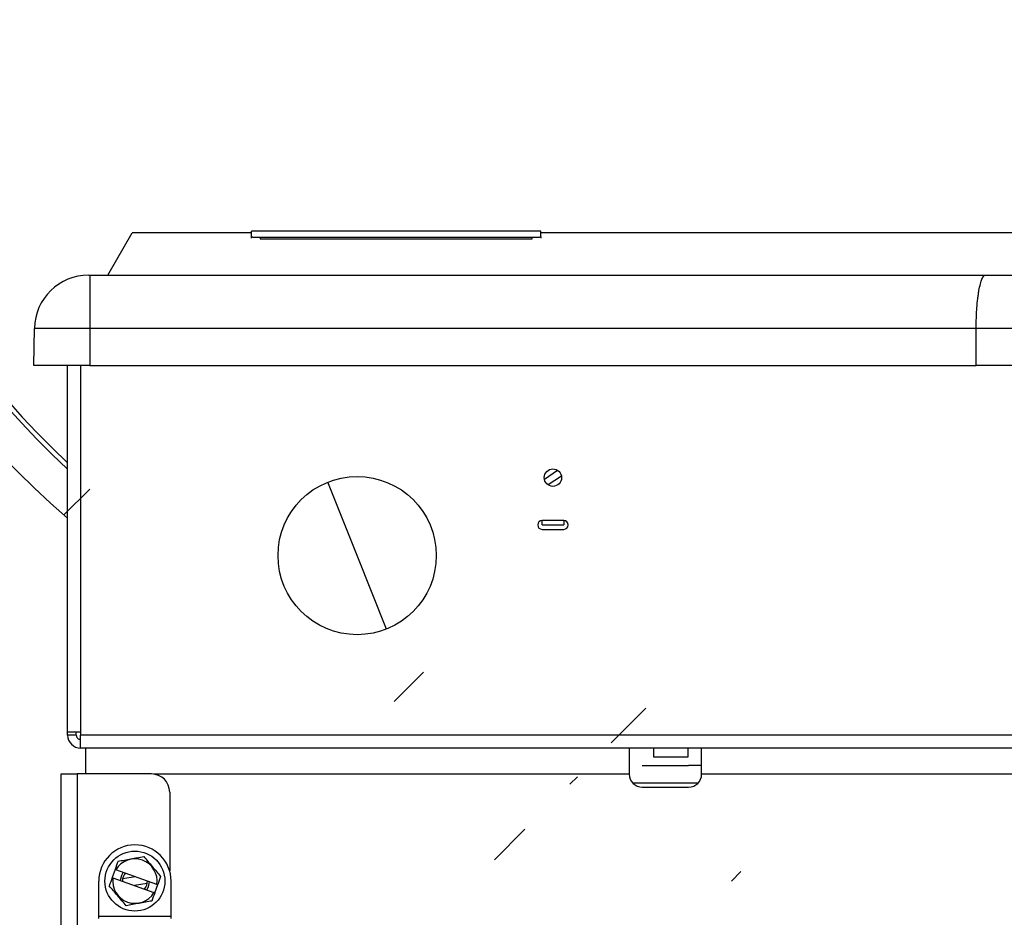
# Model space of a CAD drawing. Header units: inches. Extents: x 170 to 284, y 215 to 248.
# Tile 327 of 656: x 186.298 to 186.529, y 244.075 to 244.285. Entities that reach past the tile are written whole.
import ezdxf

# ---------------------------------------------------------------- set-up
doc = ezdxf.new("R2010")
doc.units = ezdxf.units.IN
doc.header["$LTSCALE"] = 0.25
doc.header["$MEASUREMENT"] = 0
doc.layers.add('ANNOTATIONS', color=1, linetype='Continuous')
doc.layers.add('LH BENCH MOUNT', color=7, linetype='Continuous')
doc.styles.add('ARIAL', font='arial.ttf', dxfattribs={"height": 0.09375})
doc.dimstyles.new('STANDARD$0', dxfattribs={"dimtxt": 0.09375, "dimasz": 0.09375, "dimexe": 0.03125, "dimexo": 0.046875, "dimgap": 0.09, "dimtad": 0, "dimtih": 1, "dimtoh": 1, "dimdec": 4, "dimzin": 0, "dimdsep": 46, "dimtxsty": 'ARIAL', "dimcen": 0.09, "dimadec": 0, "dimazin": 0, "dimtfac": 1, "dimtdec": 4, "dimtofl": 0, "dimtmove": 0, "dimatfit": 1, "dimfxl": 1, "dimtolj": 1, "dimtzin": 0, "dimarcsym": 0})

# ---------------------------------------------------------------- blocks, each defined once
blk = doc.blocks.new('*D18')
at = {"layer": 'ANNOTATIONS', "color": 0, "lineweight": -2, "transparency": 16777216}
for p, q in [((185.9644948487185, 245.1675370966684), (185.9644948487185, 245.9014140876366)), ((187.3643717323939, 244.0675010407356), (187.3643717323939, 245.9014140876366)), ((186.0582448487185, 245.8701640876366), (186.3541591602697, 245.8701640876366)), ((187.2706217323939, 245.8701640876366), (186.9747074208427, 245.8701640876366))]:
    blk.add_line(p, q, dxfattribs=at)
at = {"layer": 'ANNOTATIONS', "color": 0, "transparency": 16777216}
for points in [[(186.0582448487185, 245.8857890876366), (186.0582448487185, 245.8545390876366), (185.9644948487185, 245.8701640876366)], [(187.2706217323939, 245.8857890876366), (187.2706217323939, 245.8545390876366), (187.3643717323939, 245.8701640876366)]]:
    blk.add_solid(points, dxfattribs=at)
at = {"layer": 'defpoints', "color": 0, "transparency": 16777216}
for p in [(187.3643717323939, 245.8701640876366), (185.9644948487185, 245.1206620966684), (187.3643717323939, 244.0206260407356)]:
    blk.add_point(p, dxfattribs=at)
at = {"layer": 'ANNOTATIONS', "color": 0, "transparency": 16777216, "insert": (186.6644332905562, 245.8701640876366), "char_height": 0.09375, "attachment_point": 5, "style": 'ARIAL'}
blk.add_mtext('\\A1;DIM "A"', dxfattribs=at)

msp = doc.modelspace()

# ---------------------------------------------------------------- hatches: boundary and pattern name
at = {"layer": 'LH BENCH MOUNT'}
h = msp.add_hatch(dxfattribs=at)
h.set_pattern_fill('ANSI31', color=256, scale=0.34241245, angle=2.8e-322, style=0)
h.set_pattern_definition([(45, (176.1263761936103, 238.0091787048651), (-0.03026527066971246, 0.03026527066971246), [])])
edge = h.paths.add_edge_path(flags=0)
edge.add_arc((186.41301658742, 243.9014011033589), 0.021400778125, 89.9999999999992, 390.52248781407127, ccw=False)
edge.add_line((186.41301658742, 243.9228018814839), (186.485779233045, 243.9228018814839))
edge.add_arc((186.485779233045, 244.3336968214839), 0.4108949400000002, 270, 450.0000000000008)
edge.add_line((186.485779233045, 244.7445917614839), (186.00212164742, 244.7445917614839))
edge.add_arc((186.00212164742, 244.7488719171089), 0.004280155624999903, 180.0000000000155, 269.9999999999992, ccw=False)
edge.add_line((185.997841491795, 244.7488719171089), (185.997841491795, 244.7916734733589))
edge.add_arc((186.00212164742, 244.7916734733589), 0.004280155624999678, 360, 540, ccw=False)
edge.add_line((186.006401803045, 244.7916734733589), (186.006401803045, 244.7488719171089))
edge.add_line((186.006401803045, 244.7488719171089), (186.003169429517, 244.7488719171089))
edge.add_line((186.003169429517, 244.7488719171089), (186.003169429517, 244.7916734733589))
edge.add_arc((186.00212164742, 244.7916734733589), 0.001047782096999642, 360, 540.0000000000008)
edge.add_line((186.001073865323, 244.7916734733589), (186.001073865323, 244.7488719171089))
edge.add_arc((186.00212164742, 244.7488719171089), 0.001047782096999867, 180, 270)
edge.add_line((186.00212164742, 244.7478241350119), (186.485779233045, 244.7478241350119))
edge.add_arc((186.485779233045, 244.3336968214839), 0.4141273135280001, 269.9999999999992, 450, ccw=False)
edge.add_line((186.485779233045, 243.9195695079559), (186.41301658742, 243.9195695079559))
edge.add_arc((186.41301658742, 243.9014011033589), 0.018168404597, 450.0000000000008, 750.5224878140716)
edge.add_arc((186.4277648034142, 243.9100962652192), 0.001047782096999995, 390.5224878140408, 495.0000000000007)
edge.add_line((186.4270239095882, 243.9108371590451), (186.4183287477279, 243.9021419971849))
edge.add_line((186.4183287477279, 243.9021419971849), (186.4160431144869, 243.9044276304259))
edge.add_line((186.4160431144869, 243.9044276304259), (186.4247382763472, 243.9131227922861))
edge.add_arc((186.4277648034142, 243.9100962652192), 0.004280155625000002, 390.522487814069, 495.0000000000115, ccw=False)
h = msp.add_hatch(dxfattribs=at)
h.set_pattern_fill('ANSI32', color=256, scale=0.34241245, angle=2.8e-322, style=0)
h.set_pattern_definition([(45, (176.0930244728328, 238.0091787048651), (-0.09079581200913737, 0.09079581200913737), []), (45, (176.1535550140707, 238.0091787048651), (-0.09079581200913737, 0.09079581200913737), [])])
edge = h.paths.add_edge_path(flags=0)
edge.add_arc((186.4524275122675, 244.3336968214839), 0.2182879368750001, 180, 540, ccw=False)
edge = h.paths.add_edge_path(flags=0)
edge.add_arc((186.4524275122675, 244.3336968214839), 0.2097276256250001, 180, 540, ccw=False)
h = msp.add_hatch(dxfattribs=at)
h.set_pattern_fill('ANSI31', color=256, scale=0.34241245, angle=2.8e-322, style=0)
h.set_pattern_definition([(45, (176.0930244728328, 238.0091787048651), (-0.03026527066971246, 0.03026527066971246), [])])
edge = h.paths.add_edge_path(flags=0)
edge.add_arc((186.599191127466, 244.1271847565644), 0.001712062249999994, 187.6823523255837, 209.892772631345)
edge.add_line((186.5977068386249, 244.1263315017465), (186.595613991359, 244.1251284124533))
edge.add_arc((186.599191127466, 244.1271847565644), 0.004126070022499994, 187.6823523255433, 209.8927726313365, ccw=False)
edge.add_arc((186.6080139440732, 244.1283748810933), 0.01302879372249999, 139.1585197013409, 187.6823523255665, ccw=False)
edge.add_arc((186.611703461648, 244.124588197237), 0.01830194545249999, 457.6823523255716, 497.7437253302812, ccw=False)
edge.add_arc((186.6108291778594, 244.1310695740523), 0.01176186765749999, 389.82321001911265, 457.68235232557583, ccw=False)
edge.add_arc((186.6079121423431, 244.1283611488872), 0.01566536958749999, 332.9394203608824, 393.1131521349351, ccw=False)
edge.add_arc((186.5991694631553, 244.1324681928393), 0.02532140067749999, 310.5366005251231, 333.66328566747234, ccw=False)
edge.add_arc((186.6065705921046, 244.1252433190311), 0.01504902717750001, 269.83807069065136, 306.9970019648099, ccw=False)
edge.add_arc((186.6062324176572, 244.1377398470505), 0.02754708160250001, 190.990855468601, 270.614926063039, ccw=False)
edge.add_arc((186.5709009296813, 244.1296915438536), 0.008748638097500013, 378.6409712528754, 525.6237845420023)
edge.add_arc((186.5064524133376, 244.1410375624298), 0.05672062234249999, 277.25298805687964, 350.69225205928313, ccw=False)
edge.add_arc((186.4840987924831, 244.2977879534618), 0.2150521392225, 261.1083798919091, 277.88840595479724, ccw=False)
edge.add_arc((186.4563160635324, 244.113647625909), 0.02884824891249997, 202.8411957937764, 259.0961091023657, ccw=False)
edge.add_arc((186.4045755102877, 244.0891852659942), 0.0284373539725, 387.8029462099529, 441.4014199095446)
edge.add_arc((186.4069989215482, 244.1024689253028), 0.01494630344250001, 442.9737931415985, 498.2295444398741)
edge.add_arc((186.4092551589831, 244.0993181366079), 0.0187470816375, 495.64022688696, 529.1219683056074)
edge.add_arc((186.404172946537, 244.1008784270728), 0.0134739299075, 531.5599097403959, 569.9559980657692)
edge.add_arc((186.3975598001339, 244.0973950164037), 0.006011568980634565, 212.6648849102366, 233.3999259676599)
edge.add_arc((186.4034446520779, 244.1080705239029), 0.01816498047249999, 238.5816124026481, 277.6823523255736)
edge.add_arc((186.4044104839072, 244.1009104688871), 0.01094007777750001, 277.6823523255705, 367.682352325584)
edge.add_arc((186.4134029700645, 244.1021234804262), 0.001866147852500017, 367.6823523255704, 383.3245987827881)
edge.add_line((186.4151166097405, 244.1028623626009), (186.4173333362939, 244.1038181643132))
edge.add_arc((186.4134029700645, 244.1021234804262), 0.004280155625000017, 367.68235232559, 383.3245987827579, ccw=False)
edge.add_arc((186.4044104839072, 244.1009104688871), 0.01335408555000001, 277.68235232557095, 367.6823523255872, ccw=False)
edge.add_arc((186.4034446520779, 244.1080705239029), 0.020578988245, 238.2937106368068, 277.6823523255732, ccw=False)
edge.add_arc((186.3975598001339, 244.0973950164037), 0.008425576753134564, 212.2600195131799, 234.1820632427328, ccw=False)
edge.add_arc((186.404172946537, 244.1008784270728), 0.01588793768, 171.3726545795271, 210.1529330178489, ccw=False)
edge.add_arc((186.4092551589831, 244.0993181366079), 0.02116108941, 495.78688309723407, 529.2595240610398, ccw=False)
edge.add_arc((186.4069989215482, 244.1024689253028), 0.01736031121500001, 442.8626004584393, 498.0482056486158, ccw=False)
edge.add_arc((186.4045755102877, 244.0891852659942), 0.030851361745, 387.6005096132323, 441.4618899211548, ccw=False)
edge.add_arc((186.4563160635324, 244.113647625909), 0.02643424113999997, 202.6240618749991, 259.0059654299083)
edge.add_arc((186.4840987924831, 244.2977879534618), 0.21263813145, 261.1200207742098, 277.8920418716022)
edge.add_arc((186.5064524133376, 244.1410375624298), 0.05430661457, 277.2389789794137, 350.7968871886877)
edge.add_arc((186.5709009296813, 244.1296915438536), 0.01116264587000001, 377.74339121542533, 526.2114395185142, ccw=False)
edge.add_arc((186.6062324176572, 244.1377398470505), 0.02513307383, 190.653752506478, 270.6530101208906)
edge.add_arc((186.6065705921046, 244.1252433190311), 0.01263501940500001, 269.7653996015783, 306.6650491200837)
edge.add_arc((186.5991694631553, 244.1324681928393), 0.022907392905, 310.726658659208, 333.7020675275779)
edge.add_arc((186.6079121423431, 244.1283611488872), 0.01325136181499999, 332.8745927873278, 393.4176020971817)
edge.add_arc((186.6108291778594, 244.1310695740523), 0.009347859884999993, 389.4048764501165, 457.6823523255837)
edge.add_arc((186.611703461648, 244.124588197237), 0.01588793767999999, 457.6823523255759, 497.6345312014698)
edge.add_arc((186.6080139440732, 244.1283748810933), 0.01061478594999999, 499.3168536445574, 547.6823523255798)

# ---------------------------------------------------------------- linework, layer by layer
for p, q in [((186.3190090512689, 244.22554726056), (186.3247336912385, 244.2354626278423)), ((186.3526634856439, 244.2354626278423), (186.3247336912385, 244.2354626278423)), ((186.4204809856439, 244.2358374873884), (186.3526634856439, 244.2358374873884)), ((186.3526634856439, 244.2345252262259), (186.3526634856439, 244.2358374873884)), ((186.4204809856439, 244.2345252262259), (186.4204809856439, 244.2358374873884)), ((186.5606088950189, 244.2354626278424), (186.4204809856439, 244.2354626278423)), ((186.3526634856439, 244.234186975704), (186.3526634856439, 244.2345252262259)), ((186.3546980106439, 244.2344081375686), (186.4184464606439, 244.2344081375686)), ((186.3546980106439, 244.2344081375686), (186.3546980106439, 244.2340698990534)), ((186.3546980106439, 244.2340698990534), (186.4184464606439, 244.2340698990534)), ((186.4184464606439, 244.2340698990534), (186.4184464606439, 244.2344081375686)), ((186.4204809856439, 244.2345252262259), (186.4204809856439, 244.234186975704)), ((186.3145504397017, 244.22554726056), (186.3147704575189, 244.22554726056)), ((186.3147704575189, 244.22554726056), (186.5246404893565, 244.22554726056)), ((186.3147704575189, 244.22554726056), (186.3147704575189, 244.2130534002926)), ((186.5246404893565, 244.22554726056), (186.6559176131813, 244.22554726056)), ((186.3016847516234, 244.2043542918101), (186.3018365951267, 244.2130534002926)), ((186.3147704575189, 244.2130534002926), (186.3018365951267, 244.2130534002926)), ((186.3147704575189, 244.2130534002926), (186.3147704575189, 244.2043542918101)), ((186.5224241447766, 244.2130534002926), (186.3147704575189, 244.2130534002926)), ((186.5223981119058, 244.2043542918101), (186.5224241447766, 244.2130534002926)), ((186.6581339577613, 244.2130534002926), (186.5224241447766, 244.2130534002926)), ((186.3147704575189, 244.2043542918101), (186.3016847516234, 244.2043542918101)), ((186.3096061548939, 244.1184708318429), (186.3096061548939, 244.2043542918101)), ((186.3126511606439, 244.2043542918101), (186.3126511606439, 244.1177926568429)), ((186.3147704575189, 244.2043542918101), (186.5223981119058, 244.2043542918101)), ((186.658159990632, 244.2043542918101), (186.5223981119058, 244.2043542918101)), ((186.4212773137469, 244.1777221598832), (186.4243701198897, 244.1798060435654)), ((186.425279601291, 244.1784562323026), (186.4221867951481, 244.1763723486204)), ((186.3774236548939, 244.1598395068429), (186.3705825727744, 244.1770616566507)), ((186.4258216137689, 244.1680182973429), (186.4207353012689, 244.1680182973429)), ((186.4207353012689, 244.1670112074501), (186.4207353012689, 244.1680182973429)), ((186.4207353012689, 244.1670112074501), (186.4258216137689, 244.1670112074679)), ((186.4207353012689, 244.1659837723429), (186.4258216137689, 244.1659837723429)), ((186.4258216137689, 244.1680182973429), (186.4258216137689, 244.1670112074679)), ((186.3842647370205, 244.1426173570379), (186.3774236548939, 244.1598395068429)), ((186.3126511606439, 244.1184708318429), (186.3096061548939, 244.1184708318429)), ((186.3096061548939, 244.1177926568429), (186.3096061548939, 244.1184708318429)), ((186.3116338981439, 244.1177926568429), (186.3096061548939, 244.1177926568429)), ((186.3116338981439, 244.1177926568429), (186.3116338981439, 244.1184708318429)), ((186.3126511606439, 244.1147476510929), (186.3126511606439, 244.1177926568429)), ((186.6888848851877, 244.1177926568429), (186.3126511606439, 244.1177926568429)), ((186.6895835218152, 244.1147476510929), (186.3126511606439, 244.1147476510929)), ((186.3138447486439, 244.1086362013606), (186.3138447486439, 244.1147397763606)), ((186.4411721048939, 244.1147397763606), (186.3138447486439, 244.1147397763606)), ((186.4411721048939, 244.1147397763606), (186.4411721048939, 244.1086362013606)), ((186.4468213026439, 244.1147476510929), (186.4468213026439, 244.1127063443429)), ((186.4549933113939, 244.1127063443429), (186.4549933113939, 244.1147476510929)), ((186.4581264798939, 244.1086362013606), (186.4581264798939, 244.1147397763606)), ((186.5747725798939, 244.1147397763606), (186.4581264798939, 244.1147397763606)), ((186.3138445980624, 244.1086701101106), (186.3138445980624, 244.1106707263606)), ((186.3138445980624, 244.1106707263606), (186.3138447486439, 244.1106707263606)), ((186.4442238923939, 244.1106707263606), (186.4550746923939, 244.1106707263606)), ((186.4468213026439, 244.1127063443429), (186.4509073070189, 244.1127063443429)), ((186.4468213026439, 244.1127063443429), (186.4509073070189, 244.1127063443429)), ((186.4509073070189, 244.1127063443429), (186.4549933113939, 244.1127063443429)), ((186.4581264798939, 244.1106707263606), (186.4550746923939, 244.1106707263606)), ((186.3080802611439, 243.8554056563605), (186.3080802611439, 244.1086701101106)), ((186.3080802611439, 244.1086701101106), (186.3118102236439, 244.1086701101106)), ((186.3292732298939, 244.1086701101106), (186.3118102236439, 244.1086701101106)), ((186.3118102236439, 244.1086701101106), (186.3118102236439, 243.9382418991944)), ((186.4411721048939, 244.1086362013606), (186.3298083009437, 244.1086362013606)), ((186.5747725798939, 244.1086362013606), (186.4581264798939, 244.1086362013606)), ((186.441949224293, 244.1066016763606), (186.4573493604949, 244.1066016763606)), ((186.3335118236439, 244.1044315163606), (186.3335118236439, 244.0859512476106)), ((186.4442238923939, 244.1055844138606), (186.4550746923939, 244.1055844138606)), ((186.3207257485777, 244.0863167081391), (186.3200418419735, 244.0844005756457)), ((186.3305207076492, 244.0828206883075), (186.3209106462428, 244.0862507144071)), ((186.3168965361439, 244.075377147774), (186.3168965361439, 244.0835776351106)), ((186.3202267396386, 244.0843345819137), (186.329836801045, 244.080904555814)), ((186.3224985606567, 244.0841577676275), (186.3254721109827, 244.0846226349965)), ((186.3282488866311, 244.0829975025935), (186.3252753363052, 244.0825326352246)), ((186.3338509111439, 244.075377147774), (186.3338509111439, 244.0835776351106)), ((186.3300216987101, 244.0808385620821), (186.3307056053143, 244.0827546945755)), ((186.3168965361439, 244.074820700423), (186.3168965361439, 244.075377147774)), ((186.3168965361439, 244.075377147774), (186.3338509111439, 244.075377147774)), ((186.3338509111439, 244.074820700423), (186.3338509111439, 244.075377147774))]:
    msp.add_line(p, q, dxfattribs=at)
at = {"layer": 'LH BENCH MOUNT', "flags": 128}
for points in [[(186.3226169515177, 244.0856416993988), (186.3221920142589, 244.0848955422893), (186.3219330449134, 244.0837255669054)], [(186.3281304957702, 244.0815135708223), (186.3285554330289, 244.0822597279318), (186.3288144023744, 244.0834297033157)]]:
    msp.add_lwpolyline(points, dxfattribs=at)
at = {"layer": 'LH BENCH MOUNT'}
for centre, radius in [((186.4232784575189, 244.1780891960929), 0.002034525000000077), ((186.3774236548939, 244.1598395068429), 0.01853113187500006), ((186.3253737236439, 244.0835776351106), 0.007019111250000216)]:
    msp.add_circle(centre, radius, dxfattribs=at)
for centre, radius, start, end in [((186.4524275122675, 244.3336968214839), 0.4141273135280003, 346.2782041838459, 90), ((186.4524275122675, 244.3336968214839), 0.4108949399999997, 346.1681212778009, 90), ((186.4524275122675, 244.3336968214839), 0.406614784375, 346.0195789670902, 90), ((186.4524275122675, 244.3336968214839), 0.218287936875, 333.2549575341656, 229.1349474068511), ((186.4524275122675, 244.3336968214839), 0.2097276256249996, 332.0702012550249, 227.0793411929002), ((186.4524275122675, 244.3336968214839), 0.20865758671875, 331.9143208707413, 226.805495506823), ((186.3145504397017, 244.21283147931), 0.01271578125, 89.99999999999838, 178.9999999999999), ((186.4207353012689, 244.1670010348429), 0.001017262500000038, 90, 270), ((186.4258216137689, 244.1670010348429), 0.001017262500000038, 270, 89.99999999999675), ((186.3126511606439, 244.1177926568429), 0.003045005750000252, 180, 270), ((186.3126511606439, 244.1177926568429), 0.001017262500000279, 180, 270.0000000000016), ((186.3292732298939, 244.1044315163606), 0.00423859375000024, 0, 90), ((186.4442238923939, 244.1086362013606), 0.003051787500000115, 180.0000000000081, 270), ((186.4550746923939, 244.1086362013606), 0.003051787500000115, 270, 359.9999999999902), ((186.3253737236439, 244.0835776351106), 0.008477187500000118, 3.256887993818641e-12, 180), ((186.3253737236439, 244.0835776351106), 0.005202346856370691, 351.6337064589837, 149.0812641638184), ((186.3253737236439, 244.0835776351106), 0.002933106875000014, 140.0645008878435, 180.6504697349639), ((186.3253737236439, 244.0835776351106), 0.005202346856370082, 171.6337064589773, 329.0812641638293), ((186.3253737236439, 244.0835776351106), 0.002933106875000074, 320.0645008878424, 0.6504697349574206)]:
    msp.add_arc(centre, radius, start, end, dxfattribs=at)
for points, knots in [([(186.3526634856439, 244.2345252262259), (186.3526634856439, 244.2345176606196), (186.3526766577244, 244.2345101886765), (186.3527282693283, 244.2344954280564), (186.3527673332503, 244.2344880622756), (186.3528693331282, 244.2344739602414), (186.3529317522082, 244.2344672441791), (186.3530792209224, 244.2344544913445), (186.35316506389, 244.2344484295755), (186.3534463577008, 244.2344320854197), (186.3536731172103, 244.2344232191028), (186.3541623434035, 244.2344113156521), (186.3544293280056, 244.2344081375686), (186.3546980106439, 244.2344081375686)], [0, 0, 0, 0, 0.125, 0.125, 0.25, 0.25, 0.375, 0.375, 0.5, 0.5, 0.75, 0.75, 1, 1, 1, 1]), ([(186.4184464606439, 244.2344081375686), (186.4185808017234, 244.2344081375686), (186.4187128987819, 244.2344089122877), (186.4189727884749, 244.2344119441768), (186.4191019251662, 244.2344142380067), (186.4193482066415, 244.234420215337), (186.4194650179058, 244.2344238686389), (186.4196860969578, 244.2344324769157), (186.4197907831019, 244.2344374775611), (186.4200722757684, 244.2344538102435), (186.4202238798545, 244.2344669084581), (186.420427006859, 244.2344949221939), (186.4204809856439, 244.2345100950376), (186.4204809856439, 244.2345252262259)], [0, 0, 0, 0, 0.1249999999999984, 0.1249999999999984, 0.2499999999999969, 0.2499999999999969, 0.3749999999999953, 0.3749999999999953, 0.4999999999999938, 0.4999999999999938, 0.7499999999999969, 0.7499999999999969, 1, 1, 1, 1]), ([(186.5224241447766, 244.2130534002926), (186.5224266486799, 244.2138899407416), (186.5224431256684, 244.2147108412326), (186.5224879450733, 244.2159197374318), (186.5225062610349, 244.2163189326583), (186.5225498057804, 244.2171096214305), (186.5225751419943, 244.2175019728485), (186.5226599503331, 244.2186417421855), (186.522728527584, 244.2193607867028), (186.5228493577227, 244.2203790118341), (186.5228928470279, 244.2207096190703), (186.5229851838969, 244.2213436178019), (186.5230336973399, 244.2216450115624), (186.5231860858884, 244.2225039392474), (186.5232967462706, 244.2230166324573), (186.5234767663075, 244.2236942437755), (186.5235390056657, 244.2239040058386), (186.5236655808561, 244.2242841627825), (186.5237948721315, 244.2246273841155), (186.5239295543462, 244.2248979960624), (186.5240669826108, 244.2251319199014), (186.5241373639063, 244.2252308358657), (186.5242794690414, 244.2253889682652), (186.5243510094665, 244.2254481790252), (186.5244590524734, 244.225507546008), (186.5244951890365, 244.2255224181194), (186.5245677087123, 244.22554228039), (186.5246045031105, 244.22554726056), (186.5246404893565, 244.22554726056)], [0, 0, 0, 0, 0.1249999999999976, 0.1249999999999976, 0.1874999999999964, 0.1874999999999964, 0.2499999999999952, 0.2499999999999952, 0.3749999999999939, 0.3749999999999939, 0.4374999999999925, 0.4374999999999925, 0.4999999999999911, 0.4999999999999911, 0.6249999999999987, 0.6249999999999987, 0.6874999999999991, 0.6874999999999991, 0.7499999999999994, 0.8124999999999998, 0.8124999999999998, 0.8750000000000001, 0.8750000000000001, 0.9375000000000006, 0.9375000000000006, 0.9687500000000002, 0.9687500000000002, 1, 1, 1, 1]), ([(186.3214120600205, 244.088239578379), (186.3223961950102, 244.0884194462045), (186.323394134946, 244.0886018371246), (186.3249272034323, 244.088882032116), (186.3254374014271, 244.0889752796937), (186.3264412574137, 244.0891587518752), (186.3269376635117, 244.0892494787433), (186.3274302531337, 244.0893395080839)], [0, 0, 0, 0, 0.5000000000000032, 0.5000000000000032, 0.7500000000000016, 0.7500000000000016, 1, 1, 1, 1]), ([(186.3274302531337, 244.0893395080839), (186.3280780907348, 244.0885771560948), (186.3287350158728, 244.087804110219), (186.3297442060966, 244.0866165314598), (186.3300800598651, 244.0862213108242), (186.3307408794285, 244.0854436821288), (186.33106765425, 244.0850591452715), (186.3313919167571, 244.0846775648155)], [0, 0, 0, 0, 0.5000000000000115, 0.5000000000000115, 0.7500000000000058, 0.7500000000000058, 1, 1, 1, 1]), ([(186.3233171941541, 244.0778157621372), (186.3226693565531, 244.0785781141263), (186.322012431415, 244.0793511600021), (186.3210032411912, 244.0805387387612), (186.3206673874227, 244.0809339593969), (186.3200065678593, 244.0817115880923), (186.3196797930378, 244.0820961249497), (186.3193555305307, 244.0824777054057)], [0, 0, 0, 0, 0.5, 0.5, 0.75, 0.75, 1, 1, 1, 1]), ([(186.3293353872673, 244.0789156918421), (186.3283512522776, 244.0787358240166), (186.3273533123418, 244.0785534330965), (186.3258202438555, 244.0782732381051), (186.3253100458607, 244.0781799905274), (186.3243061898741, 244.0779965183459), (186.3238097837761, 244.0779057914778), (186.3233171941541, 244.0778157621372)], [0, 0, 0, 0, 0.4999999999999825, 0.4999999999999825, 0.7499999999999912, 0.7499999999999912, 1, 1, 1, 1])]:
    msp.add_open_spline(points, degree=3, knots=knots, dxfattribs=at)
for points in [[(186.3214120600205, 244.088239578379), (186.3211874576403, 244.0876102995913), (186.3209567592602, 244.0869639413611), (186.3207257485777, 244.0863167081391)], [(186.3207257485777, 244.0863167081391), (186.3207873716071, 244.0862947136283), (186.3208490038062, 244.0862727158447), (186.3209106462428, 244.0862507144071)], [(186.3200418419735, 244.0844005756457), (186.3198076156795, 244.0837443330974), (186.3195796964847, 244.0831057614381), (186.3193555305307, 244.0824777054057)], [(186.3202267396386, 244.0843345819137), (186.3201650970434, 244.0843565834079), (186.32010346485, 244.0843785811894), (186.3200418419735, 244.0844005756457)], [(186.3313919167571, 244.0846775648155), (186.3311673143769, 244.0840482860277), (186.3309366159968, 244.0834019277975), (186.3307056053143, 244.0827546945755)], [(186.3300216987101, 244.0808385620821), (186.3297874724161, 244.0801823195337), (186.3295595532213, 244.0795437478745), (186.3293353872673, 244.0789156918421)], [(186.3300216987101, 244.0808385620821), (186.3299600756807, 244.0808605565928), (186.3298984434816, 244.0808825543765), (186.329836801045, 244.080904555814)], [(186.3305207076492, 244.0828206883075), (186.3305823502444, 244.0827986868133), (186.3306439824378, 244.0827766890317), (186.3307056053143, 244.0827546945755)]]:
    msp.add_open_spline(points, degree=3, dxfattribs=at)

# ---------------------------------------------------------------- dimensions: what is measured, and where the dimension line sits
at = {"layer": 'ANNOTATIONS'}
dim = msp.add_linear_dim(base=(187.3643717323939, 245.8701640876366), p1=(185.9644948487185, 245.1206620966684), p2=(187.3643717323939, 244.0206260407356), text='DIM "A"', dimstyle='STANDARD$0', dxfattribs=at)
dim.commit()
dim.dimension.update_dxf_attribs({"geometry": '*D18', "text_midpoint": (186.6644332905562, 245.8701640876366)})

doc.saveas('drawing.dxf')
